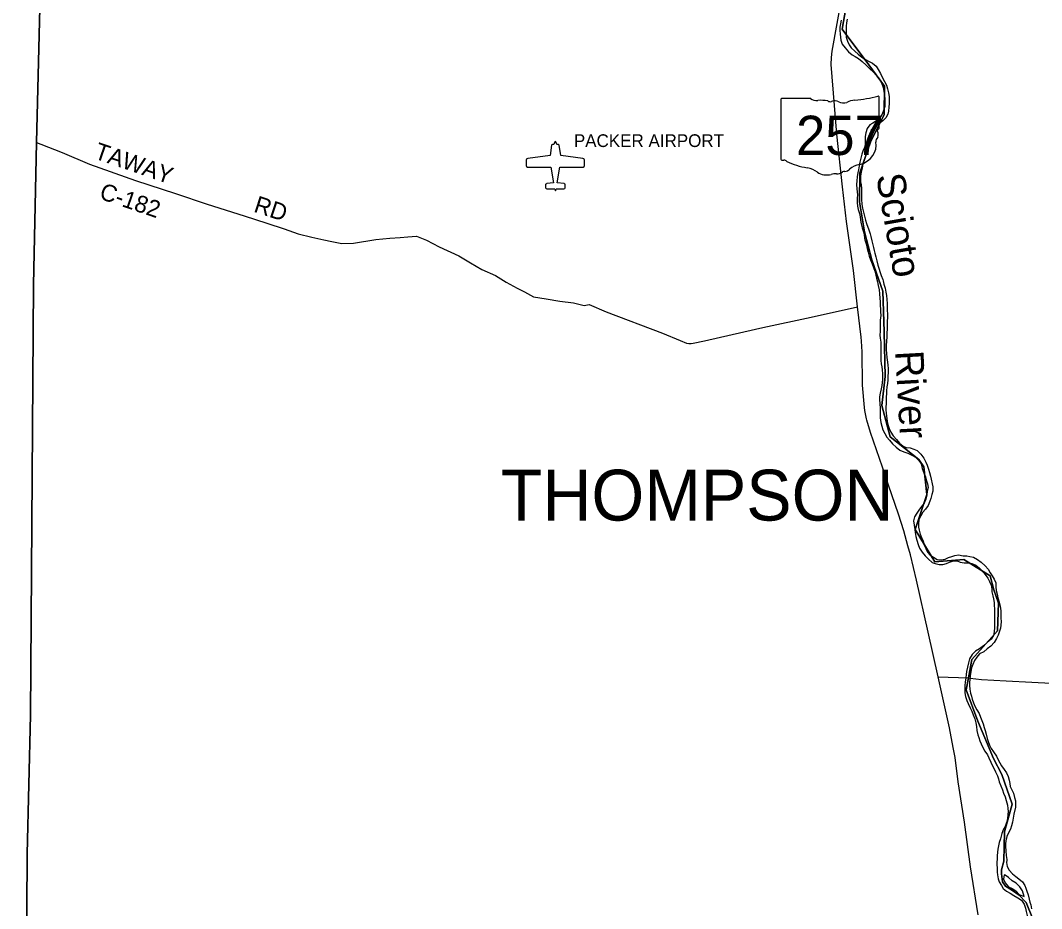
# Model space of a CAD drawing. Extents: x 1674899 to 2057726, y 653888 to 988278.
# Drawn here: x 1759512 to 1777590, y 864966 to 880687 of the extents above; entities that cross this region are included whole.
import ezdxf

# ---------------------------------------------------------------- set-up
doc = ezdxf.new("R2010")
doc.units = 0
for name, color, linetype in [('GM_X_Adjacent_County', 7, 'Continuous'), ('GM_X_Airport_Class_3', 7, 'Continuous'), ('GM_X_Airport_Location_Class_3', 7, 'Continuous'), ('GM_X_Airport_Text_Class_3', 7, 'Continuous'), ('GM_X_County', 7, 'Continuous'), ('GM_X_County_Road', 7, 'Continuous'), ('GM_X_County_Road_Text', 7, 'Continuous'), ('GM_X_Major_River', 7, 'Continuous'), ('GM_X_Major_River_Text', 7, 'Continuous'), ('GM_X_State_Location', 7, 'Continuous'), ('GM_X_State_Route', 7, 'Continuous'), ('GM_X_State_Shield', 7, 'Continuous'), ('GM_X_Township', 7, 'Continuous'), ('GM_X_Township_Text', 7, 'Continuous')]:
    doc.layers.add(name, color=color, linetype=linetype)

msp = doc.modelspace()

# ---------------------------------------------------------------- linework, layer by layer
at = {"layer": 'GM_X_Adjacent_County'}
msp.add_lwpolyline([(1758493, 914019), (1759934, 914025), (1760358, 914021), (1760364, 911751), (1760364, 911476), (1760357, 909471), (1760334, 904783), (1760318, 901515), (1760281, 898058), (1760249, 895094), (1760215, 893547), (1760161, 891042), (1760084, 889480), (1760071, 889009), (1759886, 882027), (1759881, 881868), (1759795, 878524), (1759745, 876009), (1759690, 868390), (1759631, 865937), (1759615, 862978)], dxfattribs=at)
at = {"layer": 'GM_X_Airport_Class_3'}
for points in [[(1768983, 878542), (1768975, 878539), (1768967, 878527), (1768961, 878508), (1768957, 878490), (1768931, 878490), (1768920, 878487), (1768915, 878479), (1768888, 878295), (1768497, 878245), (1768479, 878237), (1768473, 878230), (1768468, 878212), (1768467, 878121), (1768474, 878102), (1768490, 878089), (1768903, 878087), (1768951, 877812), (1768830, 877799), (1768823, 877797), (1768812, 877788), (1768809, 877781), (1768807, 877731), (1768809, 877723), (1768818, 877711), (1768832, 877706), (1768970, 877705), (1768983, 877673)], [(1768983, 877673), (1768995, 877705), (1769133, 877706), (1769148, 877711), (1769157, 877723), (1769158, 877731), (1769157, 877781), (1769154, 877788), (1769143, 877797), (1769136, 877799), (1769014, 877812), (1769062, 878087), (1769475, 878089), (1769492, 878102), (1769498, 878121), (1769498, 878212), (1769492, 878230), (1769486, 878237), (1769469, 878245), (1769077, 878295), (1769051, 878479), (1769045, 878487), (1769035, 878490), (1769008, 878490), (1769005, 878508), (1768999, 878527), (1768990, 878539), (1768983, 878542)]]:
    msp.add_lwpolyline(points, dxfattribs=at)
at = {"layer": 'GM_X_Airport_Location_Class_3'}
msp.add_line((1768983, 878132), (1768983, 878132), dxfattribs=at)
at = {"layer": 'GM_X_County'}
msp.add_lwpolyline([(1759615, 862978), (1759631, 865937), (1759690, 868390), (1759745, 876009), (1759795, 878524), (1759881, 881868), (1759886, 882027), (1760071, 889009), (1760084, 889480), (1760161, 891042), (1765804, 890577), (1771666, 890080), (1775269, 889747), (1775894, 889674), (1776032, 889658), (1778209, 889456)], dxfattribs=at)
at = {"layer": 'GM_X_County_Road'}
for points in [[(1759795, 878524), (1759874, 878494), (1760252, 878350), (1760733, 878141), (1761552, 877854), (1762256, 877623), (1762819, 877435), (1763473, 877228), (1763875, 877098), (1764180, 876995), (1764428, 876912), (1764673, 876852), (1764882, 876805), (1765024, 876776), (1765203, 876738), (1765411, 876747), (1765804, 876809), (1766052, 876831), (1766236, 876847), (1766368, 876855), (1766526, 876867), (1766703, 876800), (1766927, 876678), (1767271, 876519)], [(1767271, 876519), (1767477, 876397), (1767681, 876278), (1767921, 876172), (1768111, 876051), (1768305, 875950), (1768436, 875882), (1768593, 875793), (1768820, 875758), (1769062, 875716), (1769301, 875685), (1769490, 875642), (1769580, 875657), (1769884, 875528), (1770879, 875150), (1771192, 875019), (1771304, 874972), (1771344, 874966), (1771384, 874967), (1771424, 874974), (1771622, 875018), (1772316, 875174), (1772655, 875249), (1773509, 875437), (1774333, 875620)], [(1775757, 869068), (1776296, 869048), (1776328, 869045)], [(1776328, 869045), (1776526, 869023), (1776962, 868999), (1777415, 868976), (1778218, 868930)]]:
    msp.add_lwpolyline(points, dxfattribs=at)
at = {"layer": 'GM_X_Major_River'}
for points in [[(1774041, 880690), (1774028, 880625), (1774017, 880565), (1774019, 880514), (1774022, 880444), (1774029, 880388), (1774035, 880336), (1774060, 880266), (1774111, 880199), (1774170, 880132), (1774236, 880076), (1774287, 880051), (1774351, 880012), (1774416, 879957), (1774485, 879897), (1774548, 879832), (1774608, 879775), (1774669, 879710), (1774718, 879646), (1774757, 879581), (1774786, 879497), (1774799, 879427), (1774807, 879360), (1774816, 879292), (1774817, 879240), (1774815, 879164), (1774790, 879092), (1774769, 879026), (1774725, 878963), (1774668, 878907), (1774604, 878870), (1774552, 878837), (1774505, 878771), (1774480, 878695), (1774468, 878631), (1774469, 878559), (1774468, 878491), (1774456, 878439), (1774423, 878371), (1774406, 878320), (1774388, 878250), (1774371, 878176), (1774358, 878112), (1774346, 878044), (1774335, 877992), (1774324, 877920), (1774317, 877848), (1774315, 877782), (1774320, 877706), (1774325, 877654), (1774329, 877601), (1774328, 877539), (1774325, 877465), (1774331, 877399), (1774344, 877339), (1774367, 877267), (1774377, 877212)], [(1774147, 880711), (1774134, 880645), (1774133, 880585), (1774128, 880517), (1774128, 880439), (1774131, 880389), (1774154, 880319), (1774184, 880252), (1774217, 880202), (1774284, 880141), (1774344, 880092), (1774405, 880038), (1774470, 879993), (1774528, 879966), (1774595, 879929), (1774659, 879879), (1774698, 879818), (1774737, 879746), (1774774, 879673), (1774807, 879607), (1774843, 879538), (1774864, 879474), (1774881, 879406), (1774890, 879338), (1774892, 879287), (1774893, 879217), (1774888, 879149), (1774882, 879083), (1774869, 879029), (1774834, 878962), (1774778, 878908), (1774705, 878851), (1774637, 878796), (1774573, 878742), (1774554, 878690), (1774543, 878624), (1774542, 878502), (1774521, 878428), (1774503, 878377), (1774486, 878321), (1774466, 878269), (1774445, 878207), (1774428, 878149), (1774412, 878073), (1774397, 878003), (1774384, 877931), (1774382, 877879), (1774387, 877829), (1774395, 877777), (1774400, 877711), (1774401, 877655), (1774404, 877515), (1774409, 877436), (1774418, 877364), (1774435, 877292), (1774454, 877220), (1774472, 877153), (1774493, 877093)], [(1774377, 877212), (1774386, 877154), (1774397, 877084), (1774414, 877016), (1774432, 876964), (1774447, 876901), (1774456, 876829)], [(1774493, 877093), (1774532, 876981), (1774555, 876910), (1774566, 876860), (1774583, 876784), (1774603, 876715), (1774612, 876665), (1774624, 876615), (1774637, 876565), (1774654, 876505), (1774671, 876430), (1774691, 876352), (1774710, 876300), (1774733, 876223), (1774753, 876171), (1774782, 876099)], [(1774456, 876829), (1774458, 876801), (1774485, 876735), (1774500, 876652), (1774517, 876586), (1774535, 876516), (1774564, 876448), (1774589, 876381), (1774616, 876315), (1774638, 876246), (1774657, 876178), (1774670, 876126), (1774684, 876062), (1774699, 875994), (1774714, 875917), (1774719, 875845), (1774724, 875773), (1774730, 875705), (1774733, 875633), (1774736, 875579), (1774740, 875529), (1774743, 875464), (1774734, 875380), (1774731, 875316), (1774733, 875252), (1774730, 875184), (1774729, 875114), (1774735, 875062), (1774742, 874990), (1774745, 874938), (1774742, 874858), (1774742, 874790), (1774743, 874724), (1774744, 874669), (1774750, 874611), (1774759, 874553), (1774767, 874501), (1774772, 874431), (1774771, 874329), (1774768, 874279), (1774760, 874227), (1774749, 874163), (1774732, 874091), (1774723, 874027), (1774721, 873977), (1774728, 873903), (1774731, 873825), (1774731, 873756), (1774732, 873706), (1774735, 873652), (1774747, 873572), (1774760, 873502), (1774781, 873440), (1774814, 873377), (1774853, 873309), (1774899, 873258), (1774948, 873193), (1775013, 873131), (1775081, 873080), (1775150, 873053), (1775222, 873028), (1775293, 872994), (1775357, 872957), (1775418, 872900), (1775457, 872836), (1775476, 872755), (1775507, 872679), (1775533, 872611), (1775546, 872556), (1775573, 872484), (1775580, 872422), (1775566, 872354), (1775561, 872286), (1775542, 872210), (1775514, 872144), (1775463, 872081), (1775418, 872019), (1775384, 871963), (1775343, 871900), (1775325, 871828), (1775336, 871750), (1775345, 871677), (1775354, 871621), (1775364, 871553), (1775379, 871487), (1775404, 871410), (1775427, 871346), (1775476, 871274), (1775529, 871207), (1775589, 871148), (1775654, 871091), (1775708, 871073), (1775775, 871058), (1775839, 871055), (1775905, 871075), (1775959, 871098), (1776029, 871119), (1776095, 871121), (1776151, 871100), (1776217, 871085), (1776289, 871087)], [(1774782, 876099), (1774787, 876078), (1774799, 876016), (1774818, 875948), (1774831, 875874), (1774843, 875820), (1774852, 875748), (1774855, 875679), (1774858, 875619), (1774858, 875555), (1774861, 875491), (1774860, 875423), (1774858, 875371), (1774857, 875269), (1774854, 875215), (1774853, 875165), (1774849, 875087), (1774842, 875007), (1774837, 874935), (1774840, 874859), (1774846, 874794), (1774853, 874720), (1774864, 874638), (1774871, 874584), (1774873, 874524), (1774874, 874454), (1774871, 874392), (1774868, 874324), (1774864, 874260), (1774851, 874202), (1774844, 874130), (1774842, 874080), (1774837, 874026), (1774836, 873900), (1774833, 873847), (1774835, 873793), (1774840, 873735), (1774854, 873587), (1774866, 873535), (1774891, 873462), (1774924, 873398), (1774964, 873331), (1775019, 873269), (1775072, 873202), (1775141, 873151), (1775193, 873129), (1775261, 873122), (1775328, 873099), (1775388, 873073), (1775453, 873010), (1775504, 872937), (1775539, 872867), (1775563, 872814), (1775590, 872746), (1775605, 872684), (1775624, 872620), (1775638, 872569), (1775655, 872487), (1775666, 872433), (1775662, 872355), (1775649, 872293), (1775630, 872227), (1775614, 872175), (1775583, 872101), (1775534, 872038), (1775488, 871984), (1775451, 871917), (1775419, 871847), (1775412, 871781), (1775411, 871717), (1775421, 871667), (1775442, 871596), (1775463, 871534), (1775492, 871472), (1775512, 871405), (1775541, 871337), (1775570, 871277), (1775619, 871220), (1775679, 871185), (1775744, 871147), (1775810, 871140), (1775882, 871153), (1775942, 871178), (1776004, 871198), (1776054, 871213), (1776122, 871225), (1776202, 871212), (1776268, 871207), (1776320, 871200), (1776383, 871184), (1776455, 871147), (1776522, 871096), (1776589, 871033), (1776647, 870973), (1776680, 870910), (1776717, 870858), (1776751, 870795), (1776782, 870729), (1776783, 870661), (1776788, 870599), (1776804, 870533)], [(1776289, 871087), (1776358, 871074), (1776426, 871043), (1776493, 870994), (1776537, 870942), (1776592, 870881), (1776637, 870815), (1776670, 870758), (1776696, 870690), (1776709, 870620), (1776712, 870570), (1776725, 870501), (1776737, 870451), (1776748, 870385), (1776750, 870333), (1776755, 870271), (1776756, 870197), (1776755, 870113), (1776757, 870063), (1776754, 870011), (1776755, 869942), (1776751, 869866), (1776738, 869798), (1776695, 869733), (1776627, 869673), (1776562, 869614), (1776490, 869563), (1776421, 869521), (1776361, 869462), (1776316, 869388), (1776295, 869313), (1776277, 869239), (1776262, 869163), (1776257, 869109), (1776249, 869053), (1776238, 868975), (1776233, 868913), (1776229, 868849), (1776234, 868783), (1776245, 868720), (1776266, 868652), (1776288, 868596), (1776327, 868519), (1776354, 868459), (1776379, 868395), (1776407, 868326), (1776426, 868254), (1776437, 868186), (1776444, 868120), (1776461, 868043), (1776481, 867993), (1776496, 867935), (1776520, 867881), (1776549, 867818), (1776584, 867752), (1776631, 867687), (1776655, 867637), (1776692, 867556), (1776715, 867502), (1776750, 867442), (1776772, 867387), (1776807, 867315), (1776826, 867261), (1776842, 867210), (1776871, 867136), (1776898, 867070), (1776917, 867007), (1776943, 866945), (1776964, 866881), (1776987, 866798), (1776994, 866736), (1776996, 866686), (1776995, 866630), (1776984, 866558), (1776970, 866490), (1776943, 866420), (1776918, 866369), (1776886, 866295), (1776863, 866203), (1776842, 866133), (1776829, 866079), (1776813, 866015), (1776810, 865965), (1776802, 865897), (1776801, 865827)], [(1776804, 870533), (1776817, 870464), (1776838, 870392), (1776851, 870342), (1776865, 870286), (1776866, 870228), (1776867, 870161), (1776869, 870105), (1776872, 870045), (1776868, 869983), (1776861, 869927), (1776846, 869875), (1776824, 869808), (1776791, 869744), (1776750, 869674), (1776692, 869613), (1776629, 869561), (1776565, 869512), (1776491, 869475), (1776442, 869419), (1776400, 869356), (1776371, 869284), (1776352, 869228), (1776336, 869158), (1776323, 869088), (1776318, 869020), (1776316, 868970), (1776315, 868916), (1776320, 868850), (1776334, 868778), (1776347, 868727), (1776362, 868673), (1776384, 868607), (1776407, 868551), (1776442, 868486), (1776483, 868418), (1776509, 868353), (1776534, 868295), (1776557, 868237), (1776575, 868172), (1776592, 868116), (1776607, 868054), (1776624, 867978), (1776644, 867923), (1776669, 867859), (1776700, 867801), (1776740, 867742), (1776789, 867665), (1776816, 867609), (1776851, 867545), (1776879, 867494), (1776930, 867430), (1776967, 867369), (1776996, 867301), (1777016, 867237), (1777027, 867182), (1777036, 867128), (1777062, 867068), (1777093, 867006), (1777112, 866935), (1777131, 866871), (1777131, 866815), (1777126, 866759), (1777101, 866639), (1777086, 866565), (1777075, 866497), (1777057, 866431), (1777042, 866371), (1777006, 866306), (1776977, 866240), (1776956, 866164), (1776952, 866112), (1776953, 866062), (1776958, 865986), (1776965, 865908), (1776972, 865835)], [(1776801, 865827), (1776797, 865799), (1776795, 865749), (1776802, 865681), (1776806, 865611), (1776809, 865561), (1776823, 865493), (1776838, 865440), (1776878, 865374), (1776911, 865324), (1776971, 865277), (1777033, 865239), (1777098, 865198), (1777172, 865155), (1777236, 865115), (1777283, 865046), (1777305, 864976), (1777318, 864912), (1777333, 864846), (1777349, 864784), (1777373, 864733), (1777414, 864669), (1777438, 864603)], [(1776972, 865835), (1776973, 865825), (1776971, 865780), (1776982, 865708), (1777016, 865643), (1777075, 865579), (1777137, 865532), (1777189, 865492), (1777252, 865437), (1777296, 865377), (1777311, 865327), (1777331, 865275), (1777352, 865208), (1777370, 865132), (1777383, 865082), (1777399, 865032), (1777414, 864961)], [(1776929, 865562), (1776913, 865488), (1776944, 865420), (1777004, 865353), (1777069, 865319), (1777133, 865282), (1777194, 865217), (1777284, 865182)], [(1777284, 865182), (1777251, 865281), (1777204, 865350), (1777142, 865416), (1777068, 865459), (1777005, 865515), (1776947, 865560), (1776929, 865562)]]:
    msp.add_lwpolyline(points, dxfattribs=at)
at = {"layer": 'GM_X_State_Route'}
msp.add_lwpolyline([(1776467, 864856), (1776332, 865707), (1776223, 866494), (1776116, 867210), (1776059, 867642), (1776027, 867820), (1775960, 868164), (1775757, 869068), (1775581, 869857), (1775376, 870780), (1775268, 871225), (1775225, 871389), (1775149, 871651), (1775057, 871948), (1774882, 872459), (1774774, 872777), (1774561, 873391), (1774496, 873614), (1774491, 873632), (1774460, 873783), (1774453, 873834), (1774417, 874231), (1774413, 874823), (1774404, 875011), (1774397, 875080), (1774333, 875620), (1774258, 876258), (1774139, 877129), (1774064, 877743), (1773968, 878674), (1773866, 879905), (1773869, 880029), (1773882, 880140), (1774048, 881064)], dxfattribs=at)
at = {"layer": 'GM_X_State_Shield'}
for p, q in [((1774715, 878777), (1774715, 879330)), ((1772975, 879286), (1772975, 878229)), ((1773502, 879304), (1772992, 879304)), ((1774715, 878777), (1774715, 878777))]:
    msp.add_line(p, q, dxfattribs=at)
for centre, major_axis, start_param, end_param in [((1774095, 880744), (1845, 0), 4.814394, 5.042369), ((1774696, 879332), (19.4, 0), 6.141152, 7.989035), ((1772995, 879288), (20.2, 0), 1.712693, 3.28349), ((1773623, 879426), (196, 0), 4.042523, 4.731795), ((1773688, 878711), (702, 0), 1.404758, 1.657858), ((1773847, 879293), (56.4, 0), 3.836095, 5.185415), ((1773930, 879171), (117, 0), 0.950623, 2.079405), ((1774081, 879339), (141, 0), 4.081561, 5.145723), ((1774331, 878981), (371, 0), 1.699011, 2.107814), ((1774694, 878775), (20.7, 0), 5.05454, 6.418171), ((1774785, 878546), (131, 0), 2.387724, 3.262537), ((1774711, 878737), (30, 0), 1.883978, 3.671073), ((1774520, 878667), (180, 0), 5.934695, 6.695948), ((1774199, 878476), (462, 0), 5.101752, 6.440018), ((1772995, 878227), (20.3, 0), 3.00124, 4.508301), ((1772998, 878335), (155, 0), 4.665946, 4.897461), ((1773030, 878168), (56, 0), 0.519207, 1.627899), ((1773736, 879117), (1333, 0), 4.195997, 4.488961), ((1773339, 877754), (417, 0), 0.823519, 1.323587), ((1774073, 878127), (149, 0), 4.937069, 5.64225), ((1774393, 877932), (253, 0), 1.647645, 2.488434), ((1773790, 878163), (265, 0), 4.026481, 4.996735), ((1773943, 877797), (217, 0), 1.495662, 1.94098), ((1773962, 878084), (141, 0), 4.691044, 5.507374), ((1774090, 877981), (39.7, 0), 1.147584, 2.315152)]:
    msp.add_ellipse(centre, major_axis=major_axis, ratio=0.8, start_param=start_param, end_param=end_param, dxfattribs=at)
at = {"layer": 'GM_X_Township'}
for points in [[(1759615, 862978), (1759631, 865937), (1759690, 868390), (1759745, 876009), (1759795, 878524), (1759881, 881868)], [(1777430, 864796), (1777319, 865072), (1777194, 865201), (1777060, 865295), (1776951, 865360), (1776896, 865440), (1776878, 865579), (1776878, 865651), (1776924, 865805), (1776935, 866323), (1777068, 866814), (1776889, 867340), (1776741, 867625), (1776460, 868285), (1776256, 868836), (1776296, 869048), (1776358, 869376), (1776809, 869882), (1776827, 870373), (1776746, 870605), (1776679, 870853), (1776212, 871143), (1775698, 871106), (1775350, 871674), (1775561, 872294), (1775504, 872788), (1775414, 872915), (1774908, 873319), (1774761, 873873), (1774819, 874386), (1774803, 875172), (1774782, 875893), (1774586, 876451), (1774457, 876944), (1774369, 877473), (1774370, 877987), (1774561, 878529), (1774803, 879020), (1774811, 879521), (1774533, 879901), (1774059, 880530), (1774167, 881144)], [(1774167, 881144), (1774059, 880530), (1774533, 879901), (1774811, 879521), (1774803, 879020), (1774561, 878529), (1774370, 877987), (1774369, 877473), (1774457, 876944), (1774586, 876451), (1774782, 875893), (1774803, 875172), (1774819, 874386), (1774761, 873873), (1774908, 873319), (1775414, 872915), (1775504, 872788), (1775561, 872294), (1775350, 871674), (1775698, 871106), (1776212, 871143), (1776679, 870853), (1776746, 870605), (1776827, 870373), (1776809, 869882), (1776358, 869376), (1776296, 869048), (1776256, 868836), (1776460, 868285), (1776741, 867625), (1776889, 867340), (1777068, 866814), (1776935, 866323), (1776924, 865805), (1776878, 865651), (1776878, 865579), (1776896, 865440), (1776951, 865360), (1777060, 865295), (1777194, 865201), (1777319, 865072), (1777430, 864796)]]:
    msp.add_lwpolyline(points, dxfattribs=at)

# ---------------------------------------------------------------- texts
at = {"layer": 'GM_X_Airport_Text_Class_3'}
msp.add_text('PACKER AIRPORT', height=225, rotation=0, dxfattribs=at).set_placement((1769310, 878446))
at = {"layer": 'GM_X_County_Road_Text'}
for s, rotation, p in [('TAWAY', 340.9855, (1760801, 878249)), ('C-182', 341.2177, (1760892, 877536)), ('RD', 341.878, (1763626, 877304))]:
    msp.add_text(s, height=300, rotation=rotation, dxfattribs=at).set_placement(p)
at = {"layer": 'GM_X_Major_River_Text'}
for s, rotation, p in [('Scioto', 279.9899, (1774659, 877939)), ('River', 273.2164, (1774997, 874832))]:
    msp.add_text(s, height=500, rotation=rotation, dxfattribs=at).set_placement(p)
at = {"layer": 'GM_X_State_Location'}
msp.add_text('257', height=1, rotation=0, dxfattribs=at).set_placement((1773472, 878614))
for s in ['s', 'r']:
    msp.add_text(s, height=1, dxfattribs=at).set_placement((1773825, 878687))
at = {"layer": 'GM_X_State_Shield'}
msp.add_text('257', height=696.1, dxfattribs=at).set_placement((1773243, 878304))
at = {"layer": 'GM_X_Township_Text'}
msp.add_text('THOMPSON', height=900, rotation=0, dxfattribs=at).set_placement((1768016, 871834))

doc.saveas('drawing.dxf')
